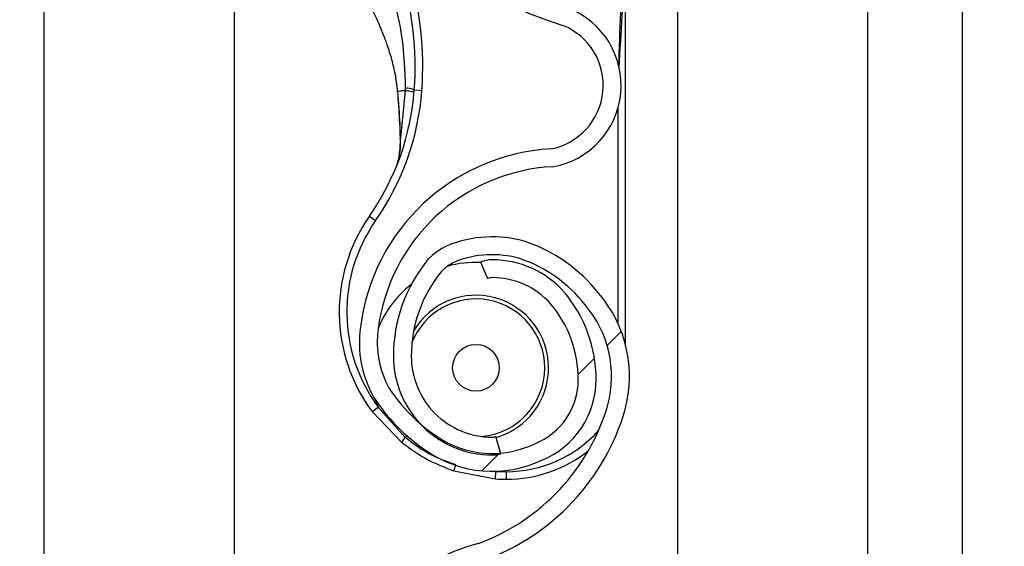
# Model space of a CAD drawing. Header units: inches. Extents: x 170 to 284, y 215 to 248.
# Tile 282 of 656: x 186.1024 to 186.2355, y 243.0468 to 243.118. Entities that reach past the tile are written whole.
import ezdxf

# ---------------------------------------------------------------- set-up
doc = ezdxf.new("R2010")
doc.units = ezdxf.units.IN
doc.header["$LTSCALE"] = 0.25
doc.header["$MEASUREMENT"] = 0
doc.layers.add('ANNOTATIONS', color=1, linetype='Continuous')
doc.layers.add('LH BENCH MOUNT', color=7, linetype='Continuous')
doc.styles.add('ARIAL', font='arial.ttf', dxfattribs={"height": 0.09375})
doc.dimstyles.new('STANDARD$0', dxfattribs={"dimtxt": 0.09375, "dimasz": 0.09375, "dimexe": 0.03125, "dimexo": 0.046875, "dimgap": 0.09, "dimtad": 0, "dimtih": 1, "dimtoh": 1, "dimdec": 4, "dimzin": 0, "dimdsep": 46, "dimtxsty": 'ARIAL', "dimcen": 0.09, "dimadec": 0, "dimazin": 0, "dimtfac": 1, "dimtdec": 4, "dimtofl": 0, "dimtmove": 0, "dimatfit": 1, "dimfxl": 1, "dimtolj": 1, "dimtzin": 0, "dimarcsym": 0})
pattern_1 = [(45, (176.0930244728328, 238.0091787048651), (-0.03026527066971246, 0.03026527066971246), [])]

# ---------------------------------------------------------------- blocks, each defined once
blk = doc.blocks.new('*D114')
at = {"layer": 'ANNOTATIONS', "color": 0, "lineweight": -2, "transparency": 16777216}
for p, q in [((186.1492924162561, 243.6642684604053), (187.5897358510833, 243.6642684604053)), ((187.5584858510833, 243.5705184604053), (187.5584858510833, 241.8503426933)), ((187.5584858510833, 239.6953067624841), (187.5584858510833, 241.4154825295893)), ((186.8279608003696, 239.6015567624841), (187.5897358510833, 239.6015567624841))]:
    blk.add_line(p, q, dxfattribs=at)
at = {"layer": 'ANNOTATIONS', "color": 0, "transparency": 16777216}
for points in [[(187.5428608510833, 243.5705184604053), (187.5741108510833, 243.5705184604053), (187.5584858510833, 243.6642684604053)], [(187.5428608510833, 239.6953067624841), (187.5741108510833, 239.6953067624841), (187.5584858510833, 239.6015567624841)]]:
    blk.add_solid(points, dxfattribs=at)
at = {"layer": 'defpoints', "color": 0, "transparency": 16777216}
for p in [(186.1024174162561, 243.6642684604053), (186.7810858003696, 239.6015567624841), (187.5584858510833, 239.6015567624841)]:
    blk.add_point(p, dxfattribs=at)
at = {"layer": 'ANNOTATIONS', "color": 0, "transparency": 16777216, "insert": (187.5584858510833, 241.6329126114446), "char_height": 0.09375, "attachment_point": 5, "style": 'ARIAL'}
blk.add_mtext('\\A1;OPENING\\PHEIGHT', dxfattribs=at)

msp = doc.modelspace()

# ---------------------------------------------------------------- hatches: boundary and pattern name
at = {"layer": 'LH BENCH MOUNT'}
h = msp.add_hatch(dxfattribs=at)
h.set_pattern_fill('ANSI31', color=256, scale=0.34241245, angle=2.8e-322, style=0)
h.set_pattern_definition(pattern_1)
edge = h.paths.add_edge_path(flags=0)
edge.add_arc((186.1662917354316, 243.0814295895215), 0.001712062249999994, 450.0000000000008, 472.2104203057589)
edge.add_line((186.1656445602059, 243.0830146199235), (186.1647320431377, 243.0852495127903))
edge.add_arc((186.1662917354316, 243.0814295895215), 0.004126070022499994, 450, 472.2104203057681, ccw=False)
edge.add_arc((186.1662917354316, 243.0725268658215), 0.01302879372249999, 401.4761673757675, 450, ccw=False)
edge.add_arc((186.1620458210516, 243.0693766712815), 0.01830194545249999, 359.9999999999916, 400.0613730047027, ccw=False)
edge.add_arc((186.1685858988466, 243.0693766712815), 0.01176186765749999, 292.1408576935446, 359.99999999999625, ccw=False)
edge.add_arc((186.1662917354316, 243.0726295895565), 0.01566536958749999, 235.25706803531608, 295.43079980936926, ccw=False)
edge.add_arc((186.1715306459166, 243.0807447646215), 0.02532140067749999, 212.8542481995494, 235.980933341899, ccw=False)
edge.add_arc((186.1633812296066, 243.0743758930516), 0.01504902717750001, 172.1557183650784, 209.3146496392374, ccw=False)
edge.add_arc((186.1758108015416, 243.0730404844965), 0.02754708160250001, 453.3085031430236, 532.9325737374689, ccw=False)
edge.add_arc((186.1725578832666, 243.1091307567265), 0.008748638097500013, 280.9586189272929, 427.9414322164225)
edge.add_arc((186.1924176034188, 243.1714840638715), 0.05672062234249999, 179.5706357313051, 253.0098997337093, ccw=False)
edge.add_arc((186.3507493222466, 243.1726825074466), 0.2150521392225, 163.4260275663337, 180.2060536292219, ccw=False)
edge.add_arc((186.1719757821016, 243.2248319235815), 0.02884824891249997, 465.1588434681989, 521.4137567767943, ccw=False)
edge.add_arc((186.1546497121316, 243.2793782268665), 0.0284373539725, 290.1205938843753, 343.7190675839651)
edge.add_arc((186.1674901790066, 243.2752007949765), 0.01494630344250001, 345.2914408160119, 400.5471921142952)
edge.add_arc((186.1640660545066, 243.2733860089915), 0.0187470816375, 397.9578745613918, 431.4396159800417)
edge.add_arc((186.1662917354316, 243.2782140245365), 0.0134739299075, 433.877557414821, 472.273645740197)
edge.add_arc((186.1637236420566, 243.2852334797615), 0.006011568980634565, 474.98253258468, 495.7175736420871)
edge.add_arc((186.1735166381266, 243.2779743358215), 0.01816498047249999, 500.8992600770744, 539.9999999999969)
edge.add_arc((186.1662917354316, 243.2779743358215), 0.01094007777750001, 539.9999999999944, 629.9999999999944)
edge.add_arc((186.1662917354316, 243.2689004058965), 0.001866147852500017, 269.9999999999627, 285.6422464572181)
edge.add_line((186.1667949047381, 243.2671033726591), (186.167445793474, 243.2647787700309))
edge.add_arc((186.1662917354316, 243.2689004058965), 0.004280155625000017, 269.9999999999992, 285.6422464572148, ccw=False)
edge.add_arc((186.1662917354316, 243.2779743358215), 0.01335408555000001, 179.9999999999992, 269.9999999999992, ccw=False)
edge.add_arc((186.1735166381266, 243.2779743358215), 0.020578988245, 500.6113583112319, 540, ccw=False)
edge.add_arc((186.1637236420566, 243.2852334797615), 0.008425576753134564, 474.5776671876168, 496.4997109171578, ccw=False)
edge.add_arc((186.1662917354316, 243.2782140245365), 0.01588793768, 433.6903022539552, 472.47058069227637, ccw=False)
edge.add_arc((186.1640660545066, 243.2733860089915), 0.02116108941, 398.10453077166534, 431.5771717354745, ccw=False)
edge.add_arc((186.1674901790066, 243.2752007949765), 0.01736031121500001, 345.18024813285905, 400.36585332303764, ccw=False)
edge.add_arc((186.1546497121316, 243.2793782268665), 0.030851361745, 289.9181572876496, 343.7795375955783, ccw=False)
edge.add_arc((186.1719757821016, 243.2248319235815), 0.02643424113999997, 464.9417095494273, 521.3236131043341)
edge.add_arc((186.3507493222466, 243.1726825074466), 0.21263813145, 523.4376684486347, 540.2096895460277)
edge.add_arc((186.1924176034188, 243.1714840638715), 0.05430661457, 539.5566266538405, 613.1145348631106)
edge.add_arc((186.1725578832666, 243.1091307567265), 0.01116264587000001, 280.0610388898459, 428.52908719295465, ccw=False)
edge.add_arc((186.1758108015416, 243.0730404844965), 0.02513307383, 452.9714001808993, 532.970657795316)
edge.add_arc((186.1633812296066, 243.0743758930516), 0.01263501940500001, 532.0830472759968, 568.9826967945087)
edge.add_arc((186.1715306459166, 243.0807447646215), 0.022907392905, 213.0443063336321, 236.0197152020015)
edge.add_arc((186.1662917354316, 243.0726295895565), 0.01325136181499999, 235.1922404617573, 295.7352497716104)
edge.add_arc((186.1685858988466, 243.0693766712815), 0.009347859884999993, 291.7225241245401, 359.9999999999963)
edge.add_arc((186.1620458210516, 243.0693766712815), 0.01588793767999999, 359.9999999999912, 399.9521788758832)
edge.add_arc((186.1662917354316, 243.0725268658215), 0.01061478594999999, 401.6345013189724, 450.0000000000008)
h = msp.add_hatch(dxfattribs=at)
h.set_pattern_fill('ANSI31', color=256, scale=0.34241245, angle=2.8e-322, style=0)
h.set_pattern_definition(pattern_1)
edge = h.paths.add_edge_path(flags=0)
edge.add_arc((186.1662917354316, 242.8759821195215), 0.001712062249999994, 450.0000000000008, 472.2104203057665)
edge.add_line((186.1656445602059, 242.8775671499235), (186.1647320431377, 242.8798020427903))
edge.add_arc((186.1662917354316, 242.8759821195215), 0.004126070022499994, 450, 472.2104203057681, ccw=False)
edge.add_arc((186.1662917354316, 242.8670793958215), 0.01302879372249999, 401.47616737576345, 450, ccw=False)
edge.add_arc((186.1620458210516, 242.8639292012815), 0.01830194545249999, 359.99999999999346, 400.0613730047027, ccw=False)
edge.add_arc((186.1685858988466, 242.8639292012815), 0.01176186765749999, 292.1408576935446, 360, ccw=False)
edge.add_arc((186.1662917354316, 242.8671821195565), 0.01566536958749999, 235.2570680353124, 295.43079980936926, ccw=False)
edge.add_arc((186.1715306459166, 242.8752972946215), 0.02532140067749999, 212.8542481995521, 235.9809333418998, ccw=False)
edge.add_arc((186.1633812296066, 242.8689284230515), 0.01504902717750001, 172.1557183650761, 209.3146496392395, ccw=False)
edge.add_arc((186.1758108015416, 242.8675930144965), 0.02754708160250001, 453.3085031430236, 532.9325737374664, ccw=False)
edge.add_arc((186.1725578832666, 242.9036832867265), 0.008748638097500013, 280.9586189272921, 427.9414322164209)
edge.add_arc((186.1924176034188, 242.9660365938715), 0.05672062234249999, 179.5706357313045, 253.0098997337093, ccw=False)
edge.add_arc((186.3507493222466, 242.9672350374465), 0.2150521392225, 163.4260275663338, 180.2060536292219, ccw=False)
edge.add_arc((186.1719757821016, 243.0193844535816), 0.02884824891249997, 465.1588434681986, 521.4137567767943, ccw=False)
edge.add_arc((186.1546497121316, 243.0739307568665), 0.0284373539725, 290.1205938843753, 343.719067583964)
edge.add_arc((186.1674901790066, 243.0697533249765), 0.01494630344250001, 345.2914408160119, 400.547192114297)
edge.add_arc((186.1640660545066, 243.0679385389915), 0.0187470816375, 397.9578745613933, 431.4396159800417)
edge.add_arc((186.1662917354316, 243.0727665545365), 0.0134739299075, 433.8775574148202, 472.2736457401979)
edge.add_arc((186.1637236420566, 243.0797860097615), 0.006011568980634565, 474.9825325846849, 495.7175736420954)
edge.add_arc((186.1735166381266, 243.0725268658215), 0.01816498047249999, 500.8992600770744, 539.9999999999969)
edge.add_arc((186.1662917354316, 243.0725268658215), 0.01094007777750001, 539.9999999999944, 629.9999999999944)
edge.add_arc((186.1662917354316, 243.0634529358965), 0.001866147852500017, 269.9999999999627, 285.6422464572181)
edge.add_line((186.1667949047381, 243.0616559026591), (186.167445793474, 243.0593313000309))
edge.add_arc((186.1662917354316, 243.0634529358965), 0.004280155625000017, 269.9999999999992, 285.6422464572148, ccw=False)
edge.add_arc((186.1662917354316, 243.0725268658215), 0.01335408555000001, 179.9999999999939, 269.9999999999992, ccw=False)
edge.add_arc((186.1735166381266, 243.0725268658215), 0.020578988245, 500.61135831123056, 539.9999999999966, ccw=False)
edge.add_arc((186.1637236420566, 243.0797860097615), 0.008425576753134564, 474.5776671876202, 496.4997109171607, ccw=False)
edge.add_arc((186.1662917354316, 243.0727665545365), 0.01588793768, 433.6903022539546, 472.4705806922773, ccw=False)
edge.add_arc((186.1640660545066, 243.0679385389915), 0.02116108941, 398.10453077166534, 431.5771717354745, ccw=False)
edge.add_arc((186.1674901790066, 243.0697533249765), 0.01736031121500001, 345.18024813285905, 400.36585332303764, ccw=False)
edge.add_arc((186.1546497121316, 243.0739307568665), 0.030851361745, 289.9181572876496, 343.77953759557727, ccw=False)
edge.add_arc((186.1719757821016, 243.0193844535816), 0.02643424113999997, 464.941709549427, 521.3236131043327)
edge.add_arc((186.3507493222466, 242.9672350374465), 0.21263813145, 523.4376684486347, 540.2096895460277)
edge.add_arc((186.1924176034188, 242.9660365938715), 0.05430661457, 539.5566266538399, 613.1145348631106)
edge.add_arc((186.1725578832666, 242.9036832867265), 0.01116264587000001, 280.0610388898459, 428.5290871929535, ccw=False)
edge.add_arc((186.1758108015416, 242.8675930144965), 0.02513307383, 452.9714001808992, 532.9706577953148)
edge.add_arc((186.1633812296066, 242.8689284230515), 0.01263501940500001, 532.0830472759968, 568.9826967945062)
edge.add_arc((186.1715306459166, 242.8752972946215), 0.022907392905, 213.0443063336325, 236.0197152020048)
edge.add_arc((186.1662917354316, 242.8671821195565), 0.01325136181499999, 235.1922404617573, 295.7352497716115)
edge.add_arc((186.1685858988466, 242.8639292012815), 0.009347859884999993, 291.7225241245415, 360)
edge.add_arc((186.1620458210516, 242.8639292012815), 0.01588793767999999, 359.9999999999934, 399.9521788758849)
edge.add_arc((186.1662917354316, 242.8670793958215), 0.01061478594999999, 401.6345013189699, 450.0000000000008)

# ---------------------------------------------------------------- linework, layer by layer
for p, q in [((186.2298594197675, 239.6490664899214), (186.2298594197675, 243.9018291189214)), ((186.2298594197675, 239.6490664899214), (186.2298594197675, 243.9018291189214)), ((186.1913380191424, 243.8543193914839), (186.1913380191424, 239.6897279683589)), ((186.2170189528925, 243.8543193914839), (186.2170189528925, 239.6490664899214)), ((186.2298594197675, 239.6490664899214), (186.2298594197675, 243.8543193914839)), ((186.1057349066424, 239.6490664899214), (186.1057349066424, 243.7595607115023)), ((186.1314158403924, 243.1661129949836), (186.1314158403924, 242.9737390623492)), ((186.1843016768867, 243.0740839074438), (186.1843016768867, 243.1265061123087)), ((186.1531342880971, 243.1108568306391), (186.1534991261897, 243.1082777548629)), ((186.1545422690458, 243.1084216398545), (186.1538921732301, 243.1019876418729)), ((186.1557639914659, 243.1085208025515), (186.1567884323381, 243.1084450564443)), ((186.1535411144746, 243.1081254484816), (186.1535271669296, 243.1082927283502)), ((186.1832744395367, 243.106006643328), (186.1832744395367, 243.0769808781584)), ((186.1496836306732, 243.0914326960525), (186.1505256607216, 243.0908443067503)), ((186.1647320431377, 243.0852495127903), (186.1656445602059, 243.0830146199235)), ((186.1505319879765, 243.0665945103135), (186.1508730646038, 243.0656491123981)), ((186.1500475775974, 243.0650377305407), (186.1508730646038, 243.0656491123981)), ((186.1500475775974, 243.0650377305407), (186.1540259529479, 243.0608930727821)), ((186.1545323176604, 243.061557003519), (186.1508730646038, 243.0656491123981)), ((186.1545323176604, 243.061557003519), (186.1547560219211, 243.0617767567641)), ((186.167445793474, 243.0593313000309), (186.1667949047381, 243.0616559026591)), ((186.1610933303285, 243.0570381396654), (186.1667319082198, 243.0559371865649)), ((186.1667319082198, 243.0559371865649), (186.1667990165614, 243.0569622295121)), ((186.1682082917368, 243.0558889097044), (186.1682082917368, 243.0569161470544))]:
    msp.add_line(p, q, dxfattribs=at)
at = {"layer": 'LH BENCH MOUNT', "flags": 128}
msp.add_lwpolyline([(186.1538586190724, 243.101918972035), (186.1538308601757, 243.1019265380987), (186.1538118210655, 243.1019348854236), (186.1538020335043, 243.1019437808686), (186.1538017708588, 243.101952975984), (186.1538110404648, 243.1019622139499), (186.153829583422, 243.10197123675), (186.1538568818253, 243.1019797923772), (186.1538921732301, 243.1019876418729)], dxfattribs=at)
at = {"layer": 'LH BENCH MOUNT'}
msp.add_circle((186.1640993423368, 243.0709550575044), 0.00315523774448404, dxfattribs=at)
for centre, radius, start, end in [((186.1924176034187, 243.1714840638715), 0.05672062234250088, 179.5706357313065, 253.009899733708), ((186.1127374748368, 243.1117021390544), 0.04417120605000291, 355.7713036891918, 16.9484674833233), ((186.1127374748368, 243.1117021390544), 0.04314396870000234, 355.771303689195, 16.94846748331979), ((186.1725578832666, 243.1091307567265), 0.01116264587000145, 280.0610388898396, 68.52908719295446), ((186.1725578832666, 243.1091307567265), 0.008748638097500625, 280.9586189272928, 67.94143221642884), ((186.1216159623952, 243.1110456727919), 0.03424124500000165, 325.055123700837, 355.771303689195), ((186.1216159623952, 243.1110456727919), 0.03526848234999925, 325.055123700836, 355.7713036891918), ((186.1544851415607, 243.1052618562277), 0.003500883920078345, 68.57435782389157, 89.0426180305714), ((186.1535507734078, 243.1079476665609), 0.0001780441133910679, 93.10983558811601, 110.070763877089), ((186.1535040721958, 243.1081448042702), 3.319259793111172e-05, 244.2889319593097, 282.2874080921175), ((186.1758108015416, 243.0730404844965), 0.02754708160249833, 93.3085031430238, 172.9325737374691), ((186.1758108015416, 243.0730404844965), 0.0251330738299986, 92.97140018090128, 172.9706577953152), ((186.1682082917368, 243.0784881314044), 0.02259922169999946, 145.0551237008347, 216.5248216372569), ((186.1682082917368, 243.0784881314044), 0.02157198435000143, 145.0551237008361, 216.5248216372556), ((186.1662917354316, 243.0727665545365), 0.01588793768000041, 73.69030225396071, 112.4705806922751), ((186.1637236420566, 243.0797860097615), 0.008425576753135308, 114.5776671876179, 136.4997109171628), ((186.1640660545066, 243.0679385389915), 0.02116108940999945, 38.10453077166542, 71.57717173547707), ((186.1662917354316, 243.0727665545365), 0.01347392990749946, 73.87755741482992, 112.2736457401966), ((186.1735166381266, 243.0725268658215), 0.02057898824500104, 140.6113583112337, 179.9999999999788), ((186.1637236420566, 243.0797860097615), 0.006011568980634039, 114.9825325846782, 135.7175736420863), ((186.1640993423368, 243.0709550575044), 0.01425087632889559, 87.35889654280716, 105.8277214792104), ((186.1662917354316, 243.0814295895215), 0.004126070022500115, 90, 112.2104203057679), ((186.1662917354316, 243.0725268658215), 0.01302879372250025, 41.47616737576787, 90), ((186.1640660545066, 243.0679385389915), 0.01874708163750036, 37.95787456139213, 71.43961598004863), ((186.1735166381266, 243.0725268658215), 0.01816498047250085, 140.8992600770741, 179.9999999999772), ((186.1662917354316, 243.0814295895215), 0.001712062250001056, 90, 112.2104203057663), ((186.1662917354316, 243.0725268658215), 0.01061478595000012, 41.63450131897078, 90), ((186.1640993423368, 243.0709550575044), 0.01425087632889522, 127.8333931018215, 157.9527497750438), ((186.1640993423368, 243.0709550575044), 0.009810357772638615, 286.1585342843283, 149.0324419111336), ((186.1620458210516, 243.0693766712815), 0.01830194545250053, 359.9999999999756, 40.06137300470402), ((186.1674901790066, 243.0697533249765), 0.01736031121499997, 345.180248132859, 40.36585332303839), ((186.1640993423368, 243.0709550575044), 0.009303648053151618, 0, 158.4588253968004), ((186.1620458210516, 243.0693766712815), 0.01588793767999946, 359.9999999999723, 39.9521788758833), ((186.1674901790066, 243.0697533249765), 0.01494630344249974, 345.2914408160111, 40.54719211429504), ((186.1633812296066, 243.0743758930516), 0.01504902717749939, 172.1557183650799, 209.3146496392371), ((186.1633812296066, 243.0743758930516), 0.01263501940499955, 172.0830472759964, 208.9826967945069), ((186.1662917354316, 243.0725268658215), 0.01335408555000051, 179.9999999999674, 269.9999999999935), ((186.1662917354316, 243.0725268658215), 0.01094007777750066, 179.9999999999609, 269.9999999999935), ((186.1640993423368, 243.0709550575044), 0.009303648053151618, 274.6412284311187, 0), ((186.1685858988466, 243.0693766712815), 0.009347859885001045, 291.7225241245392, 359.9999999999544), ((186.1685858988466, 243.0693766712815), 0.01176186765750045, 292.1408576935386, 359.9999999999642), ((186.1715306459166, 243.0807447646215), 0.02290739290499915, 213.0443063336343, 236.0197152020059), ((186.1715306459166, 243.0807447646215), 0.02532140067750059, 212.8542481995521, 235.9809333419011), ((186.1546497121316, 243.0739307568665), 0.02843735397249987, 290.1205938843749, 343.7190675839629), ((186.1546497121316, 243.0739307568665), 0.03085136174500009, 289.91815728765, 343.7795375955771), ((186.1682082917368, 243.0736943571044), 0.01677821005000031, 269.9999999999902, 317.9734601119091), ((186.1612062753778, 243.055941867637), 0.008721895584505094, 139.924412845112, 145.4117204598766), ((186.1662917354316, 243.0726295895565), 0.01325136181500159, 235.1922404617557, 295.7352497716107), ((186.1662917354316, 243.0634529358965), 0.001866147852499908, 269.9999999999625, 285.6422464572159), ((186.1662917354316, 243.0726295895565), 0.01566536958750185, 235.2570680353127, 295.4307998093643), ((186.1662917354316, 243.0634529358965), 0.004280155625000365, 269.9999999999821, 285.642246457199), ((186.1682082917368, 243.0736943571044), 0.0178054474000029, 269.9999999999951, 308.5921886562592), ((186.1534978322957, 243.0602116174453), 0.008231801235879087, 337.3243224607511, 342.6867957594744), ((186.1682082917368, 243.0784881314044), 0.0215719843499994, 266.2542590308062, 269.9999999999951), ((186.1682082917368, 243.0784881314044), 0.02259922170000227, 266.2542590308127, 270), ((186.1719757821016, 243.0193844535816), 0.02884824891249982, 105.1588434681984, 161.4137567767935)]:
    msp.add_arc(centre, radius, start, end, dxfattribs=at)
for points, knots in [([(186.1834573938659, 243.1114851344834), (186.1835940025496, 243.1138463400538), (186.1838003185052, 243.1174123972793), (186.1840449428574, 243.1216297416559), (186.1841782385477, 243.1238399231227), (186.1842457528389, 243.1250403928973), (186.1842726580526, 243.1256981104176), (186.1842856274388, 243.1260611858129), (186.1842922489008, 243.126261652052), (186.1842958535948, 243.1263727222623), (186.1842980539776, 243.1264389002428), (186.1842994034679, 243.1264772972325), (186.1843003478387, 243.1265007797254), (186.1843008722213, 243.1265117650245), (186.1843012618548, 243.1265169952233), (186.1843014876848, 243.1265175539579), (186.1843016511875, 243.1265142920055), (186.1843016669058, 243.1265092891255), (186.1843016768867, 243.1265061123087)], [0, 0, 0, 0, 0.4681368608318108, 0.7070129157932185, 0.8371325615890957, 0.9079072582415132, 0.9470740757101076, 0.9687898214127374, 0.9808770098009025, 0.9876679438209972, 0.9915546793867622, 0.9947708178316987, 0.9959953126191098, 0.9972287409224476, 0.9978484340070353, 0.9984730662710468, 0.9990304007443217, 1, 1, 1, 1]), ([(186.1524503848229, 243.1223303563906), (186.1524503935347, 243.1223303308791), (186.1526362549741, 243.1217860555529), (186.1533097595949, 243.11962719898), (186.1542967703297, 243.1151194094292), (186.1544529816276, 243.1110967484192), (186.1545436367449, 243.1087622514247)], [0, 0, 0, 0, 5.869764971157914e-06, 0.1252288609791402, 0.4923383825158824, 1, 1, 1, 1]), ([(186.1837573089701, 243.1216000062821), (186.1837139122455, 243.1207254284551), (186.1835497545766, 243.1174171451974), (186.1834503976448, 243.114106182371), (186.1833773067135, 243.1116705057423)], [0, 0, 0, 0, 0.2643600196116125, 1, 1, 1, 1]), ([(186.15352716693, 243.1082927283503), (186.1534458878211, 243.1089872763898), (186.1532852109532, 243.110360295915), (186.1528103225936, 243.1123923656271), (186.1521256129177, 243.1146360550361), (186.1511133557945, 243.1172399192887), (186.1502489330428, 243.1190756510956), (186.1497780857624, 243.1200755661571)], [0, 0, 0, 0, 0.1627420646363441, 0.3217171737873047, 0.4905672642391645, 0.7225142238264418, 0.9999999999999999, 0.9999999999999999, 0.9999999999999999, 0.9999999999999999]), ([(186.1545422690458, 243.1084216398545), (186.1544877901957, 243.1084154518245), (186.1542359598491, 243.1083868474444), (186.1538712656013, 243.1083421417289), (186.1536310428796, 243.108307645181), (186.1535271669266, 243.1082927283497)], [0, 0, 0, 0, 0.1354579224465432, 0.6261588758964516, 1, 1, 1, 1]), ([(186.1545436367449, 243.1087622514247), (186.1545434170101, 243.1086487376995), (186.1545431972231, 243.1085351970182), (186.1545422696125, 243.1084216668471), (186.1545422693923, 243.1084216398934)], [0, 0, 0, 0, 0.9997625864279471, 1, 1, 1, 1]), ([(186.1534991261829, 243.108277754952), (186.1534912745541, 243.1082780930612), (186.1534753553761, 243.1082787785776), (186.1534745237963, 243.1082820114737), (186.1534900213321, 243.1082866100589), (186.1535148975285, 243.1082907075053), (186.1535271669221, 243.1082927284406)], [0, 0, 0, 0, 0.2466091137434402, 0.5000000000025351, 0.753390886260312, 0.9999999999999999, 0.9999999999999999, 0.9999999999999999, 0.9999999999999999]), ([(186.1535111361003, 243.1081123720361), (186.1535707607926, 243.1073912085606), (186.1537420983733, 243.1053188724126), (186.1538126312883, 243.1032608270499), (186.1538586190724, 243.101918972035)], [0, 0, 0, 0, 0.3479954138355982, 1, 1, 1, 1]), ([(186.1538921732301, 243.1019876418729), (186.1538388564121, 243.103317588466), (186.1537572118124, 243.10535414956), (186.15359677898, 243.107411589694), (186.1535411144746, 243.1081254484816)], [0, 0, 0, 0, 0.6530354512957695, 1, 1, 1, 1]), ([(186.1533931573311, 243.0982913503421), (186.1534648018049, 243.0985189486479), (186.1537287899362, 243.0993575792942), (186.1538611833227, 243.1006949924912), (186.1538856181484, 243.1017142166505), (186.1538921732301, 243.1019876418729)], [0, 0, 0, 0, 0.2141804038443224, 0.7891897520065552, 1, 1, 1, 1]), ([(186.1538586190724, 243.101918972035), (186.1538639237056, 243.1016380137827), (186.15388027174, 243.1007721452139), (186.1537599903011, 243.0999586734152), (186.1536787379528, 243.0994091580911)], [0, 0, 0, 0, 0.3244814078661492, 0.9999999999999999, 0.9999999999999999, 0.9999999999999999, 0.9999999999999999]), ([(186.1540259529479, 243.0608930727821), (186.1550988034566, 243.0601043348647), (186.1572801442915, 243.0585006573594), (186.1598084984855, 243.0575309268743), (186.1610933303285, 243.0570381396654)], [0, 0, 0, 0, 0.4918307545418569, 1, 1, 1, 1]), ([(186.1613773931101, 243.057823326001), (186.1603688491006, 243.0581867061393), (186.1583225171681, 243.0589240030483), (186.156077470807, 243.0603084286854), (186.1548767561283, 243.0612786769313), (186.1545323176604, 243.061557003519)], [0, 0, 0, 0, 0.4093476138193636, 0.8305647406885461, 1, 1, 1, 1])]:
    msp.add_open_spline(points, degree=3, knots=knots, dxfattribs=at)
msp.add_open_spline([(186.1557351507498, 243.1081571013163), (186.1557207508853, 243.1081744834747), (186.1556919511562, 243.1082092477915), (186.1554431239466, 243.1082756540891), (186.1550672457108, 243.1083477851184), (186.1547172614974, 243.1083970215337), (186.1545422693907, 243.1084216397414)], degree=3, dxfattribs=at)

# ---------------------------------------------------------------- dimensions: what is measured, and where the dimension line sits
at = {"layer": 'ANNOTATIONS'}
dim = msp.add_linear_dim(base=(187.5584858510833, 239.6015567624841), p1=(186.102417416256, 243.6642684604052), p2=(186.7810858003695, 239.6015567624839), angle=90, text='OPENING\\PHEIGHT', dimstyle='STANDARD$0', dxfattribs=at)
dim.commit()
dim.dimension.update_dxf_attribs({"geometry": '*D114', "text_midpoint": (187.5584858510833, 241.6329126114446)})

doc.saveas('drawing.dxf')
